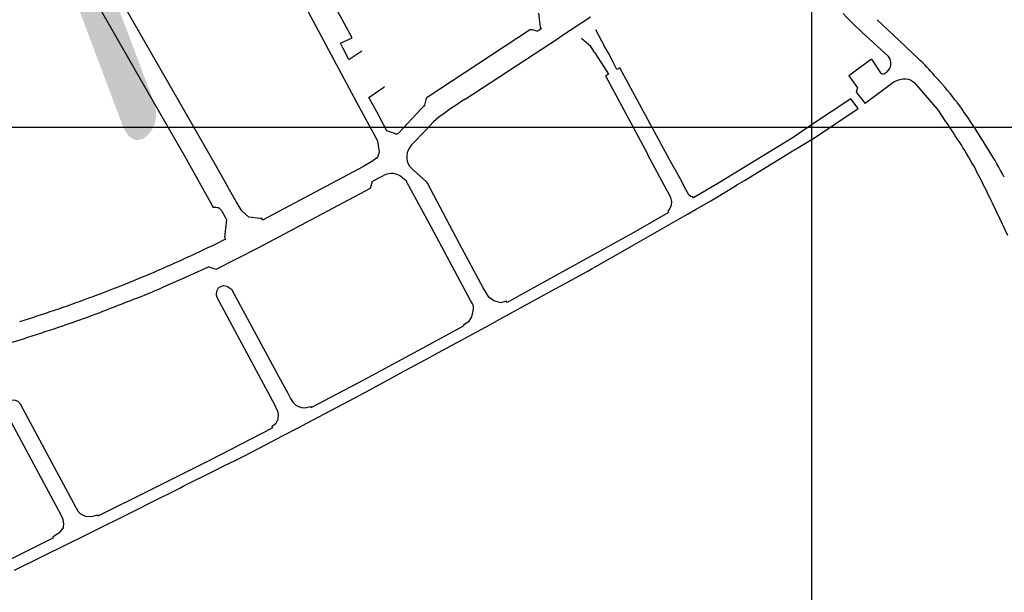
# Model space of a CAD drawing. Extents: x 148869 to 161638, y 453607 to 469810.
# Tile 852 of 1056: x 159132.78 to 159136.22, y 459833.58 to 459835.57. Entities that reach past the tile are written whole.
import ezdxf
from ezdxf.enums import TextEntityAlignment as Align

# ---------------------------------------------------------------- set-up
doc = ezdxf.new("R2010")
doc.units = 0
doc.layers.add('ALG1-OVERZICHT', color=1, linetype='CONTINUOUS')
doc.layers.add('LKI_V01_KANTRIJWEG', color=252, linetype='CONTINUOUS')
doc.layers.add('X-XX-AL-TEKENBLAD-KADER-G-OZ', color=1, linetype='CONTINUOUS', lineweight=25)
doc.styles.add('ISO', font='ISO.shx')

msp = doc.modelspace()

# ---------------------------------------------------------------- linework, layer by layer
at = {"layer": 'LKI_V01_KANTRIJWEG'}
for p, q in [((159133.6702, 459835.8195), (159133.9561, 459835.286)), ((159133.6702, 459835.8195), (159133.9561, 459835.286)), ((159133.9411, 459835.5108), (159133.8418, 459835.6931)), ((159133.9411, 459835.5108), (159133.8418, 459835.6931)), ((159134.5906, 459835.5963), (159134.5964, 459835.5478)), ((159134.5906, 459835.5963), (159134.5964, 459835.5478)), ((159134.7725, 459835.5826), (159134.6642, 459835.5116)), ((159134.7725, 459835.5826), (159134.6642, 459835.5116)), ((159135.8263, 459835.522), (159135.7719, 459835.5739)), ((159135.8263, 459835.522), (159135.7719, 459835.5739)), ((159134.5593, 459835.5372), (159134.2024, 459835.303)), ((159134.5593, 459835.5372), (159134.2024, 459835.303)), ((159134.5846, 459835.5344), (159134.5692, 459835.5383)), ((159134.5846, 459835.5344), (159134.5692, 459835.5383)), ((159134.6005, 459835.5426), (159134.5919, 459835.5356)), ((159134.6005, 459835.5426), (159134.5919, 459835.5356)), ((159134.5964, 459835.5478), (159134.6005, 459835.5426)), ((159134.5964, 459835.5478), (159134.6005, 459835.5426)), ((159134.789, 459835.5402), (159134.8213, 459835.48)), ((159134.789, 459835.5402), (159134.8213, 459835.48)), ((159133.8997, 459835.492), (159133.9411, 459835.5108)), ((159133.8997, 459835.492), (159133.9411, 459835.5108)), ((159134.3343, 459835.2967), (159134.6642, 459835.5116)), ((159134.3343, 459835.2967), (159134.6642, 459835.5116)), ((159135.8116, 459835.4457), (159135.743, 459835.5077)), ((159135.8116, 459835.4457), (159135.743, 459835.5077)), ((159135.8263, 459835.522), (159135.9159, 459835.4372)), ((159135.8263, 459835.522), (159135.9159, 459835.4372)), ((159133.909, 459835.4731), (159133.8997, 459835.492)), ((159133.909, 459835.4731), (159133.8997, 459835.492)), ((159133.9291, 459835.4346), (159133.909, 459835.4731)), ((159133.9291, 459835.4346), (159133.909, 459835.4731)), ((159133.9291, 459835.4346), (159133.9749, 459835.4647)), ((159133.9291, 459835.4346), (159133.9749, 459835.4647)), ((159134.7872, 459835.4581), (159134.8185, 459835.4094)), ((159134.7872, 459835.4581), (159134.8185, 459835.4094)), ((159135.752, 459835.4367), (159135.6732, 459835.3785)), ((159135.752, 459835.4367), (159135.6732, 459835.3785)), ((159135.752, 459835.4367), (159135.7838, 459835.3888)), ((159135.752, 459835.4367), (159135.7838, 459835.3888)), ((159135.7976, 459835.3857), (159135.8049, 459835.3909)), ((159135.7976, 459835.3857), (159135.8049, 459835.3909)), ((159135.8896, 459835.363), (159135.9032, 459835.3539)), ((159135.8896, 459835.363), (159135.9032, 459835.3539)), ((159133.999, 459835.3025), (159134.0514, 459835.339)), ((159133.999, 459835.3025), (159134.0514, 459835.339)), ((159134.0514, 459835.339), (159134.0539, 459835.3408)), ((159134.0514, 459835.339), (159134.0539, 459835.3408)), ((159135.8221, 459835.3503), (159135.7295, 459835.2811)), ((159135.8221, 459835.3503), (159135.7295, 459835.2811)), ((159135.6796, 459835.2982), (159135.5433, 459835.2067)), ((159135.6796, 459835.2982), (159135.5433, 459835.2067)), ((159135.7052, 459835.2637), (159135.6796, 459835.2982)), ((159135.7052, 459835.2637), (159135.6796, 459835.2982)), ((159133.9561, 459835.286), (159134.0285, 459835.1509)), ((159133.9561, 459835.286), (159134.0285, 459835.1509)), ((159134.183, 459835.2642), (159134.1028, 459835.1785)), ((159134.183, 459835.2642), (159134.1028, 459835.1785)), ((159134.1904, 459835.2722), (159134.183, 459835.2642)), ((159134.1904, 459835.2722), (159134.183, 459835.2642)), ((159135.5532, 459835.1623), (159135.7052, 459835.2637)), ((159135.5532, 459835.1623), (159135.7052, 459835.2637)), ((159134.2246, 459835.2174), (159134.1974, 459835.1883)), ((159134.2246, 459835.2174), (159134.1974, 459835.1883)), ((159135.5433, 459835.2067), (159135.5278, 459835.1963)), ((159135.5433, 459835.2067), (159135.5278, 459835.1963)), ((159134.0759, 459835.1813), (159134.0614, 459835.1867)), ((159134.0759, 459835.1813), (159134.0614, 459835.1867)), ((159134.0919, 459835.1757), (159134.0759, 459835.1813)), ((159134.0919, 459835.1757), (159134.0759, 459835.1813)), ((159134.1974, 459835.1883), (159134.1477, 459835.1368)), ((159134.1974, 459835.1883), (159134.1477, 459835.1368)), ((159135.4829, 459835.1194), (159135.5532, 459835.1623)), ((159135.4829, 459835.1194), (159135.5532, 459835.1623)), ((159134.0285, 459835.1509), (159134.0316, 459835.1347)), ((159134.0285, 459835.1509), (159134.0316, 459835.1347)), ((159135.3447, 459835.035), (159135.4753, 459835.1148)), ((159135.3447, 459835.035), (159135.4753, 459835.1148)), ((159135.4753, 459835.1148), (159135.4829, 459835.1194)), ((159135.4753, 459835.1148), (159135.4829, 459835.1194)), ((159133.6286, 459834.8753), (159133.9813, 459835.0629)), ((159133.6286, 459834.8753), (159133.9813, 459835.0629)), ((159134.004, 459835.0758), (159133.9813, 459835.0629)), ((159134.004, 459835.0758), (159133.9813, 459835.0629)), ((159134.1475, 459835.0554), (159134.1494, 459835.0534)), ((159134.1475, 459835.0554), (159134.1494, 459835.0534)), ((159134.1548, 459835.0486), (159134.1494, 459835.0534)), ((159134.1548, 459835.0486), (159134.1494, 459835.0534)), ((159134.0105, 459835.0089), (159134.0342, 459835.022)), ((159134.0105, 459835.0089), (159134.0342, 459835.022)), ((159134.0342, 459835.022), (159134.0503, 459835.0304)), ((159134.0342, 459835.022), (159134.0503, 459835.0304)), ((159134.1161, 459835.0227), (159134.1184, 459835.021)), ((159134.1161, 459835.0227), (159134.1184, 459835.021)), ((159134.1184, 459835.021), (159134.1245, 459835.0166)), ((159134.1184, 459835.021), (159134.1245, 459835.0166)), ((159134.1995, 459835.0086), (159134.1548, 459835.0486)), ((159134.1995, 459835.0086), (159134.1548, 459835.0486)), ((159135.3088, 459835.0131), (159135.3447, 459835.035)), ((159135.3088, 459835.0131), (159135.3447, 459835.035)), ((159134.1245, 459835.0166), (159134.1296, 459835.012)), ((159134.1245, 459835.0166), (159134.1296, 459835.012)), ((159134.1314, 459835.0066), (159134.1296, 459835.012)), ((159134.1314, 459835.0066), (159134.1296, 459835.012)), ((159134.203, 459835.003), (159134.1995, 459835.0086)), ((159134.203, 459835.003), (159134.1995, 459835.0086)), ((159135.0982, 459834.9923), (159135.0902, 459835.0089)), ((159135.0982, 459834.9923), (159135.0902, 459835.0089)), ((159135.2593, 459834.9829), (159135.2849, 459834.9986)), ((159135.2593, 459834.9829), (159135.2849, 459834.9986)), ((159135.2849, 459834.9986), (159135.3088, 459835.0131)), ((159135.2849, 459834.9986), (159135.3088, 459835.0131)), ((159133.5378, 459834.9374), (159133.5235, 459834.9613)), ((159133.5378, 459834.9374), (159133.5235, 459834.9613)), ((159135.0374, 459834.9805), (159135.0461, 459834.964)), ((159135.0374, 459834.9805), (159135.0461, 459834.964)), ((159135.1312, 459834.9526), (159135.1284, 459834.9563)), ((159135.1312, 459834.9526), (159135.1284, 459834.9563)), ((159133.4574, 459834.9185), (159133.454, 459834.9244)), ((159133.4574, 459834.9185), (159133.454, 459834.9244)), ((159133.5501, 459834.9163), (159133.5378, 459834.9374)), ((159133.5501, 459834.9163), (159133.5378, 459834.9374)), ((159133.5561, 459834.9067), (159133.5501, 459834.9163)), ((159133.5561, 459834.9067), (159133.5501, 459834.9163)), ((159133.485, 459834.9077), (159133.4974, 459834.8851)), ((159133.485, 459834.9077), (159133.4974, 459834.8851)), ((159133.4974, 459834.8851), (159133.5024, 459834.8761)), ((159133.4974, 459834.8851), (159133.5024, 459834.8761)), ((159134.9234, 459834.7886), (159135.1108, 459834.8955)), ((159134.9234, 459834.7886), (159135.1108, 459834.8955)), ((159135.0418, 459834.9057), (159135.0438, 459834.9016)), ((159135.0418, 459834.9057), (159135.0438, 459834.9016)), ((159135.1108, 459834.8955), (159135.1386, 459834.9114)), ((159135.1108, 459834.8955), (159135.1386, 459834.9114)), ((159133.5024, 459834.8761), (159133.4952, 459834.8147)), ((159133.5024, 459834.8761), (159133.4952, 459834.8147)), ((159136.2274, 459834.8215), (159136.2002, 459834.8799)), ((159136.2274, 459834.8215), (159136.2002, 459834.8799)), ((159133.4952, 459834.8147), (159133.4988, 459834.8085)), ((159133.4952, 459834.8147), (159133.4988, 459834.8085)), ((159133.4988, 459834.8085), (159133.4806, 459834.7993)), ((159133.4988, 459834.8085), (159133.4806, 459834.7993)), ((159134.8933, 459834.7715), (159134.9234, 459834.7886)), ((159134.8933, 459834.7715), (159134.9234, 459834.7886)), ((159134.7901, 459834.7126), (159134.8933, 459834.7715)), ((159134.7901, 459834.7126), (159134.8933, 459834.7715)), ((159134.778, 459834.7058), (159134.7901, 459834.7126)), ((159134.778, 459834.7058), (159134.7901, 459834.7126)), ((159133.4745, 459834.6389), (159133.4824, 459834.6436)), ((159133.4745, 459834.6389), (159133.4824, 459834.6436)), ((159134.6359, 459834.6276), (159134.6659, 459834.644)), ((159134.6359, 459834.6276), (159134.6659, 459834.644)), ((159134.353, 459834.5945), (159134.3442, 459834.6113)), ((159134.353, 459834.5945), (159134.3442, 459834.6113)), ((159134.4071, 459834.6232), (159134.3981, 459834.6389)), ((159134.4071, 459834.6232), (159134.3981, 459834.6389)), ((159134.4561, 459834.5293), (159134.6359, 459834.6276)), ((159134.4561, 459834.5293), (159134.6359, 459834.6276)), ((159134.481, 459834.5877), (159134.4783, 459834.5922)), ((159134.481, 459834.5877), (159134.4783, 459834.5922)), ((159134.2414, 459834.4123), (159134.4206, 459834.5099)), ((159134.2414, 459834.4123), (159134.4206, 459834.5099)), ((159134.3314, 459834.5066), (159134.3303, 459834.5103)), ((159134.3314, 459834.5066), (159134.3303, 459834.5103)), ((159134.4206, 459834.5099), (159134.4561, 459834.5293)), ((159134.4206, 459834.5099), (159134.4561, 459834.5293)), ((159134.2098, 459834.3953), (159134.2414, 459834.4123)), ((159134.2098, 459834.3953), (159134.2414, 459834.4123)), ((159134.1109, 459834.3417), (159134.2098, 459834.3953)), ((159134.1109, 459834.3417), (159134.2098, 459834.3953)), ((159133.9876, 459834.275), (159134.0922, 459834.3316)), ((159133.9876, 459834.275), (159134.0922, 459834.3316)), ((159134.0922, 459834.3316), (159134.1109, 459834.3417)), ((159134.0922, 459834.3316), (159134.1109, 459834.3417)), ((159133.7163, 459834.2711), (159133.7251, 459834.2525)), ((159133.7163, 459834.2711), (159133.7251, 459834.2525)), ((159133.95, 459834.2549), (159133.9876, 459834.275)), ((159133.95, 459834.2549), (159133.9876, 459834.275)), ((159132.7842, 459834.2311), (159132.9751, 459833.8745)), ((159132.7842, 459834.2311), (159132.9751, 459833.8745)), ((159133.673, 459834.2252), (159133.6638, 459834.2428)), ((159133.673, 459834.2252), (159133.6638, 459834.2428)), ((159133.782, 459834.1662), (159133.95, 459834.2549)), ((159133.782, 459834.1662), (159133.95, 459834.2549)), ((159133.7959, 459834.2244), (159133.7979, 459834.2207)), ((159133.7959, 459834.2244), (159133.7979, 459834.2207)), ((159133.7546, 459834.1515), (159133.782, 459834.1662)), ((159133.7546, 459834.1515), (159133.782, 459834.1662)), ((159133.663, 459834.1505), (159133.6619, 459834.1555)), ((159133.663, 459834.1505), (159133.6619, 459834.1555)), ((159133.6952, 459834.1205), (159133.7546, 459834.1515)), ((159133.6952, 459834.1205), (159133.7546, 459834.1515)), ((159133.5627, 459834.0517), (159133.6631, 459834.1031)), ((159133.5627, 459834.0517), (159133.6631, 459834.1031)), ((159133.6631, 459834.1031), (159133.6952, 459834.1205)), ((159133.6631, 459834.1031), (159133.6952, 459834.1205)), ((159133.4933, 459834.0175), (159133.5347, 459834.0376)), ((159133.4933, 459834.0175), (159133.5347, 459834.0376)), ((159133.5347, 459834.0376), (159133.5627, 459834.0517)), ((159133.5347, 459834.0376), (159133.5627, 459834.0517)), ((159133.3532, 459833.9472), (159133.4613, 459834.0017)), ((159133.3532, 459833.9472), (159133.4613, 459834.0017)), ((159133.4613, 459834.0017), (159133.4933, 459834.0175)), ((159133.4613, 459834.0017), (159133.4933, 459834.0175)), ((159133.2314, 459833.8858), (159133.3391, 459833.9401)), ((159133.2314, 459833.8858), (159133.3391, 459833.9401)), ((159133.3391, 459833.9401), (159133.3532, 459833.9472)), ((159133.3391, 459833.9401), (159133.3532, 459833.9472)), ((159133.1975, 459833.8692), (159133.2314, 459833.8858)), ((159133.1975, 459833.8692), (159133.2314, 459833.8858)), ((159132.9751, 459833.8745), (159132.9847, 459833.8585)), ((159132.9751, 459833.8745), (159132.9847, 459833.8585)), ((159133.0014, 459833.7709), (159133.1975, 459833.8692)), ((159133.0014, 459833.7709), (159133.1975, 459833.8692)), ((159132.9328, 459833.8308), (159132.9243, 459833.8479)), ((159132.9328, 459833.8308), (159132.9243, 459833.8479)), ((159133.0521, 459833.8465), (159133.0546, 459833.843)), ((159133.0521, 459833.8465), (159133.0546, 459833.843)), ((159132.8992, 459833.7665), (159132.8979, 459833.7707)), ((159132.8992, 459833.7665), (159132.8979, 459833.7707)), ((159132.949, 459833.7453), (159133.0014, 459833.7709)), ((159132.949, 459833.7453), (159133.0014, 459833.7709)), ((159132.7633, 459833.6533), (159132.949, 459833.7453)), ((159132.7633, 459833.6533), (159132.949, 459833.7453))]:
    msp.add_line(p, q, dxfattribs=at)
for points in [[(159133.454, 459834.9244), (159133.3568, 459835.0978), (159133.2347, 459835.3099), (159132.9434, 459835.8195)], [(159133.454, 459834.9244), (159133.3568, 459835.0978), (159133.2347, 459835.3099), (159132.9434, 459835.8195)], [(159133.5235, 459834.9613), (159133.4688, 459835.0591), (159133.172, 459835.5752), (159133.0323, 459835.8195)], [(159133.5235, 459834.9613), (159133.4688, 459835.0591), (159133.172, 459835.5752), (159133.0323, 459835.8195)], [(159134.7872, 459835.4581), (159134.7727, 459835.4806), (159134.7411, 459835.5083)], [(159134.7872, 459835.4581), (159134.7727, 459835.4806), (159134.7411, 459835.5083)], [(159134.8497, 459835.4278), (159134.833, 459835.4598), (159134.8213, 459835.48)], [(159134.8497, 459835.4278), (159134.833, 459835.4598), (159134.8213, 459835.48)], [(159134.8185, 459835.4094), (159134.8347, 459835.3841), (159134.8239, 459835.3782), (159134.9703, 459835.1054), (159134.9712, 459835.1038), (159135.0374, 459834.9805)], [(159134.8185, 459835.4094), (159134.8347, 459835.3841), (159134.8239, 459835.3782), (159134.9703, 459835.1054), (159134.9712, 459835.1038), (159135.0374, 459834.9805)], [(159135.0902, 459835.0089), (159135.0727, 459835.0406), (159135.0561, 459835.0711), (159134.8743, 459835.4063), (159134.8638, 459835.4006), (159134.8497, 459835.4278)], [(159135.0902, 459835.0089), (159135.0727, 459835.0406), (159135.0561, 459835.0711), (159134.8743, 459835.4063), (159134.8638, 459835.4006), (159134.8497, 459835.4278)], [(159135.6732, 459835.3785), (159135.7028, 459835.3358), (159135.6988, 459835.3211), (159135.7295, 459835.2811)], [(159135.6732, 459835.3785), (159135.7028, 459835.3358), (159135.6988, 459835.3211), (159135.7295, 459835.2811)], [(159136.0099, 459835.2202), (159135.9845, 459835.2598), (159135.9032, 459835.3539)], [(159136.0099, 459835.2202), (159135.9845, 459835.2598), (159135.9032, 459835.3539)], [(159134.0614, 459835.1867), (159134.0271, 459835.252), (159133.999, 459835.3025)], [(159134.0614, 459835.1867), (159134.0271, 459835.252), (159133.999, 459835.3025)], [(159134.1971, 459835.2947), (159134.1924, 459835.2758), (159134.1904, 459835.2722)], [(159134.1971, 459835.2947), (159134.1924, 459835.2758), (159134.1904, 459835.2722)], [(159134.2433, 459835.2342), (159134.2338, 459835.226), (159134.2246, 459835.2174)], [(159134.2433, 459835.2342), (159134.2338, 459835.226), (159134.2246, 459835.2174)], [(159135.5278, 459835.1963), (159135.4786, 459835.1633), (159135.2213, 459835.0064), (159135.1312, 459834.9526)], [(159135.5278, 459835.1963), (159135.4786, 459835.1633), (159135.2213, 459835.0064), (159135.1312, 459834.9526)], [(159134.0316, 459835.1347), (159134.0342, 459835.1212), (159134.0348, 459835.1136), (159134.0326, 459835.104)], [(159134.0316, 459835.1347), (159134.0342, 459835.1212), (159134.0348, 459835.1136), (159134.0326, 459835.104)], [(159134.1477, 459835.1368), (159134.1451, 459835.1342), (159134.1405, 459835.1273)], [(159134.1477, 459835.1368), (159134.1451, 459835.1342), (159134.1405, 459835.1273)], [(159134.0259, 459835.0906), (159134.006, 459835.0769), (159134.004, 459835.0758)], [(159134.0259, 459835.0906), (159134.006, 459835.0769), (159134.004, 459835.0758)], [(159134.0105, 459835.0089), (159134.0033, 459834.9852), (159133.6111, 459834.7764), (159133.5381, 459834.7395), (159133.465, 459834.7027), (159133.4391, 459834.7118)], [(159134.0105, 459835.0089), (159134.0033, 459834.9852), (159133.6111, 459834.7764), (159133.5381, 459834.7395), (159133.465, 459834.7027), (159133.4391, 459834.7118)], [(159134.3442, 459834.6113), (159134.2177, 459834.8493), (159134.1314, 459835.0066)], [(159134.3442, 459834.6113), (159134.2177, 459834.8493), (159134.1314, 459835.0066)], [(159134.3981, 459834.6389), (159134.315, 459834.7915), (159134.203, 459835.003)], [(159134.3981, 459834.6389), (159134.315, 459834.7915), (159134.203, 459835.003)], [(159135.1284, 459834.9563), (159135.1223, 459834.9567), (159135.1149, 459834.9629), (159135.0982, 459834.9923)], [(159135.1284, 459834.9563), (159135.1223, 459834.9567), (159135.1149, 459834.9629), (159135.0982, 459834.9923)], [(159135.0461, 459834.964), (159135.0513, 459834.9537), (159135.0545, 459834.9391), (159135.0529, 459834.927), (159135.0489, 459834.9154), (159135.0418, 459834.9057)], [(159135.0461, 459834.964), (159135.0513, 459834.9537), (159135.0545, 459834.9391), (159135.0529, 459834.927), (159135.0489, 459834.9154), (159135.0418, 459834.9057)], [(159135.1386, 459834.9114), (159135.1918, 459834.9417), (159135.2593, 459834.9829)], [(159135.1386, 459834.9114), (159135.1918, 459834.9417), (159135.2593, 459834.9829)], [(159133.6209, 459834.8801), (159133.5806, 459834.8854), (159133.5561, 459834.9067)], [(159133.6209, 459834.8801), (159133.5806, 459834.8854), (159133.5561, 459834.9067)], [(159133.6286, 459834.8753), (159133.6248, 459834.8819), (159133.6209, 459834.8801)], [(159133.6286, 459834.8753), (159133.6248, 459834.8819), (159133.6209, 459834.8801)], [(159135.0438, 459834.9016), (159134.9227, 459834.8312), (159134.5527, 459834.6266), (159134.481, 459834.5877)], [(159135.0438, 459834.9016), (159134.9227, 459834.8312), (159134.5527, 459834.6266), (159134.481, 459834.5877)], [(159133.2905, 459834.6455), (159133.3651, 459834.678), (159133.4391, 459834.7118)], [(159133.2905, 459834.6455), (159133.3651, 459834.678), (159133.4391, 459834.7118)], [(159134.6659, 459834.644), (159134.76, 459834.6954), (159134.778, 459834.7058)], [(159134.6659, 459834.644), (159134.76, 459834.6954), (159134.778, 459834.7058)], [(159133.4824, 459834.6436), (159133.4913, 459834.6462), (159133.5028, 459834.6446), (159133.5096, 459834.6412), (159133.5194, 459834.6343)], [(159133.4824, 459834.6436), (159133.4913, 459834.6462), (159133.5028, 459834.6446), (159133.5096, 459834.6412), (159133.5194, 459834.6343)], [(159133.4687, 459834.6067), (159133.4669, 459834.6149), (159133.4691, 459834.6269), (159133.4745, 459834.6389)], [(159133.4687, 459834.6067), (159133.4669, 459834.6149), (159133.4691, 459834.6269), (159133.4745, 459834.6389)], [(159133.6638, 459834.2428), (159133.541, 459834.4726), (159133.4687, 459834.6067)], [(159133.6638, 459834.2428), (159133.541, 459834.4726), (159133.4687, 459834.6067)], [(159133.5194, 459834.6343), (159133.6844, 459834.3285), (159133.7163, 459834.2711)], [(159133.5194, 459834.6343), (159133.6844, 459834.3285), (159133.7163, 459834.2711)], [(159134.4783, 459834.5922), (159134.4587, 459834.5866), (159134.4342, 459834.5927), (159134.4178, 459834.6055), (159134.4071, 459834.6232)], [(159134.4783, 459834.5922), (159134.4587, 459834.5866), (159134.4342, 459834.5927), (159134.4178, 459834.6055), (159134.4071, 459834.6232)], [(159134.3303, 459834.5103), (159134.3489, 459834.5227), (159134.358, 459834.5372), (159134.3619, 459834.5525), (159134.364, 459834.5648), (159134.3636, 459834.5746), (159134.359, 459834.5854), (159134.353, 459834.5945)], [(159134.3303, 459834.5103), (159134.3489, 459834.5227), (159134.358, 459834.5372), (159134.3619, 459834.5525), (159134.364, 459834.5648), (159134.3636, 459834.5746), (159134.359, 459834.5854), (159134.353, 459834.5945)], [(159133.7979, 459834.2207), (159133.9817, 459834.3179), (159134.1861, 459834.4277), (159134.3314, 459834.5066)], [(159133.7979, 459834.2207), (159133.9817, 459834.3179), (159134.1861, 459834.4277), (159134.3314, 459834.5066)], [(159132.9243, 459833.8479), (159132.7275, 459834.2143), (159132.7275, 459834.2236), (159132.7338, 459834.2357), (159132.7439, 459834.2445), (159132.7533, 459834.2476), (159132.7651, 459834.2469), (159132.7748, 459834.2429), (159132.7833, 459834.2328), (159132.7842, 459834.2311)], [(159132.9243, 459833.8479), (159132.7275, 459834.2143), (159132.7275, 459834.2236), (159132.7338, 459834.2357), (159132.7439, 459834.2445), (159132.7533, 459834.2476), (159132.7651, 459834.2469), (159132.7748, 459834.2429), (159132.7833, 459834.2328), (159132.7842, 459834.2311)], [(159133.7251, 459834.2525), (159133.7334, 459834.2395), (159133.7436, 459834.2297), (159133.7535, 459834.2245), (159133.7639, 459834.2213), (159133.7763, 459834.2203), (159133.7959, 459834.2244)], [(159133.7251, 459834.2525), (159133.7334, 459834.2395), (159133.7436, 459834.2297), (159133.7535, 459834.2245), (159133.7639, 459834.2213), (159133.7763, 459834.2203), (159133.7959, 459834.2244)], [(159133.6619, 459834.1555), (159133.6754, 459834.1667), (159133.6824, 459834.1808), (159133.6833, 459834.1962), (159133.6809, 459834.2078), (159133.6773, 459834.2168), (159133.673, 459834.2252)], [(159133.6619, 459834.1555), (159133.6754, 459834.1667), (159133.6824, 459834.1808), (159133.6833, 459834.1962), (159133.6809, 459834.2078), (159133.6773, 459834.2168), (159133.673, 459834.2252)], [(159133.0546, 459833.843), (159133.235, 459833.9326), (159133.4438, 459834.0377), (159133.663, 459834.1505)], [(159133.0546, 459833.843), (159133.235, 459833.9326), (159133.4438, 459834.0377), (159133.663, 459834.1505)], [(159132.9847, 459833.8585), (159132.9929, 459833.8495), (159133.0099, 459833.8424), (159133.0271, 459833.8408), (159133.0378, 459833.8418), (159133.0521, 459833.8465)], [(159132.9847, 459833.8585), (159132.9929, 459833.8495), (159133.0099, 459833.8424), (159133.0271, 459833.8408), (159133.0378, 459833.8418), (159133.0521, 459833.8465)], [(159132.9341, 459833.8055), (159132.9354, 459833.8145), (159132.9328, 459833.8308)], [(159132.9341, 459833.8055), (159132.9354, 459833.8145), (159132.9328, 459833.8308)], [(159132.8979, 459833.7707), (159132.9212, 459833.7857), (159132.9334, 459833.8007), (159132.9341, 459833.8055)], [(159132.8979, 459833.7707), (159132.9212, 459833.7857), (159132.9334, 459833.8007), (159132.9341, 459833.8055)], [(159132.8992, 459833.7665), (159132.6834, 459833.6594), (159132.4569, 459833.548), (159132.2072, 459833.4279)], [(159132.8992, 459833.7665), (159132.6834, 459833.6594), (159132.4569, 459833.548), (159132.2072, 459833.4279)]]:
    msp.add_lwpolyline(points, dxfattribs=at)
for centre, radius, start, end in [((159136.7926, 459836.6736), 1.5687, 223.4213, 228.0058), ((159136.7926, 459836.6736), 1.5687, 223.4213, 228.0058), ((159134.5655, 459835.5262), 0.0126, 73.1009, 119.3884), ((159134.5655, 459835.5262), 0.0126, 73.1009, 119.3884), ((159134.5861, 459835.5481), 0.0137, 263.7127, 294.9824), ((159134.5861, 459835.5481), 0.0137, 263.7127, 294.9824), ((159135.7808, 459835.4216), 0.0391, 308.1552, 37.9449), ((159135.7808, 459835.4216), 0.0391, 308.1552, 37.9449), ((159135.4509, 459834.9363), 0.6835, 40.2969, 47.1248), ((159135.4509, 459834.9363), 0.6835, 40.2969, 47.1248), ((159135.7927, 459835.396), 0.0114, 218.8869, 295.8096), ((159135.7927, 459835.396), 0.0114, 218.8869, 295.8096), ((159135.8676, 459835.294), 0.0724, 72.3379, 128.9199), ((159135.8676, 459835.294), 0.0724, 72.3379, 128.9199), ((159135.0705, 459834.5414), 1.2302, 32.6506, 42.8677), ((159135.0705, 459834.5414), 1.2302, 32.6506, 42.8677), ((159134.2105, 459835.2919), 0.0137, 126.2701, 168.5926), ((159134.2105, 459835.2919), 0.0137, 126.2701, 168.5926), ((159135.416, 459833.6255), 1.9908, 122.9128, 126.0909), ((159135.416, 459833.6255), 1.9908, 122.9128, 126.0909), ((159134.2971, 459834.0282), 2.0867, 32.1298, 34.8341), ((159134.2971, 459834.0282), 2.0867, 32.1298, 34.8341), ((159134.1338, 459833.8917), 2.3698, 28.5604, 33.6598), ((159134.1338, 459833.8917), 2.3698, 28.5604, 33.6598), ((159134.095, 459835.1858), 0.0106, 252.5521, 316.8732), ((159134.095, 459835.1858), 0.0106, 252.5521, 316.8732), ((159134.187, 459835.0956), 0.0563, 145.6612, 225.5105), ((159134.187, 459835.0956), 0.0563, 145.6612, 225.5105), ((159134.3137, 459834.0444), 2.0641, 29.2606, 31.9944), ((159134.3137, 459834.0444), 2.0641, 29.2606, 31.9944), ((159134.0125, 459835.1057), 0.0202, 311.5498, 355.1833), ((159134.0125, 459835.1057), 0.0202, 311.5498, 355.1833), ((159130.5432, 459832.1893), 6.2642, 25.43658, 27.20611), ((159130.5432, 459832.1893), 6.2642, 25.43658, 27.20611), ((159134.0779, 459834.9812), 0.0564, 47.4154, 119.3024), ((159134.0779, 459834.9812), 0.0564, 47.4154, 119.3024), ((159133.4632, 459834.8927), 0.0265, 34.5838, 102.7672), ((159133.4632, 459834.8927), 0.0265, 34.5838, 102.7672), ((159131.0724, 459839.7395), 5.4959, 293.3374, 295.9877), ((159131.0724, 459839.7395), 5.4959, 293.3374, 295.9877), ((159130.9847, 459840.0653), 5.83, 290.45989, 292.86068), ((159130.9847, 459840.0653), 5.83, 290.45989, 292.86068), ((159132.8812, 459835.4831), 0.9322, 289.451, 296.0421), ((159132.8812, 459835.4831), 0.9322, 289.451, 296.0421), ((159131.1336, 459839.7559), 5.4882, 287.4679, 290.132), ((159131.1336, 459839.7559), 5.4882, 287.4679, 290.132), ((159130.851, 459840.3898), 6.2413, 289.91582, 292.02644), ((159130.851, 459840.3898), 6.2413, 289.91582, 292.02644), ((159130.8944, 459840.4745), 6.3064, 286.94615, 289.28255), ((159130.8944, 459840.4745), 6.3064, 286.94615, 289.28255)]:
    msp.add_arc(centre, radius, start, end, dxfattribs=at)
at = {"layer": 'X-XX-AL-TEKENBLAD-KADER-G-OZ'}
for points in [[(159129.393, 459837.261), (159135.543, 459837.261), (159135.543, 459832.956), (159129.393, 459832.956)], [(159131.0242, 459835.1987), (159137.1742, 459835.1987), (159137.1742, 459830.8937), (159131.0242, 459830.8937)]]:
    msp.add_lwpolyline(points, close=True, dxfattribs=at)

# ---------------------------------------------------------------- texts
at = {"layer": 'ALG1-OVERZICHT', "style": 'ISO', "width": 0.7}
msp.add_text('K', height=1.875, dxfattribs=at).set_placement((159132.3674, 459834.5915), align=Align.BOTTOM_LEFT)

doc.saveas('drawing.dxf')
